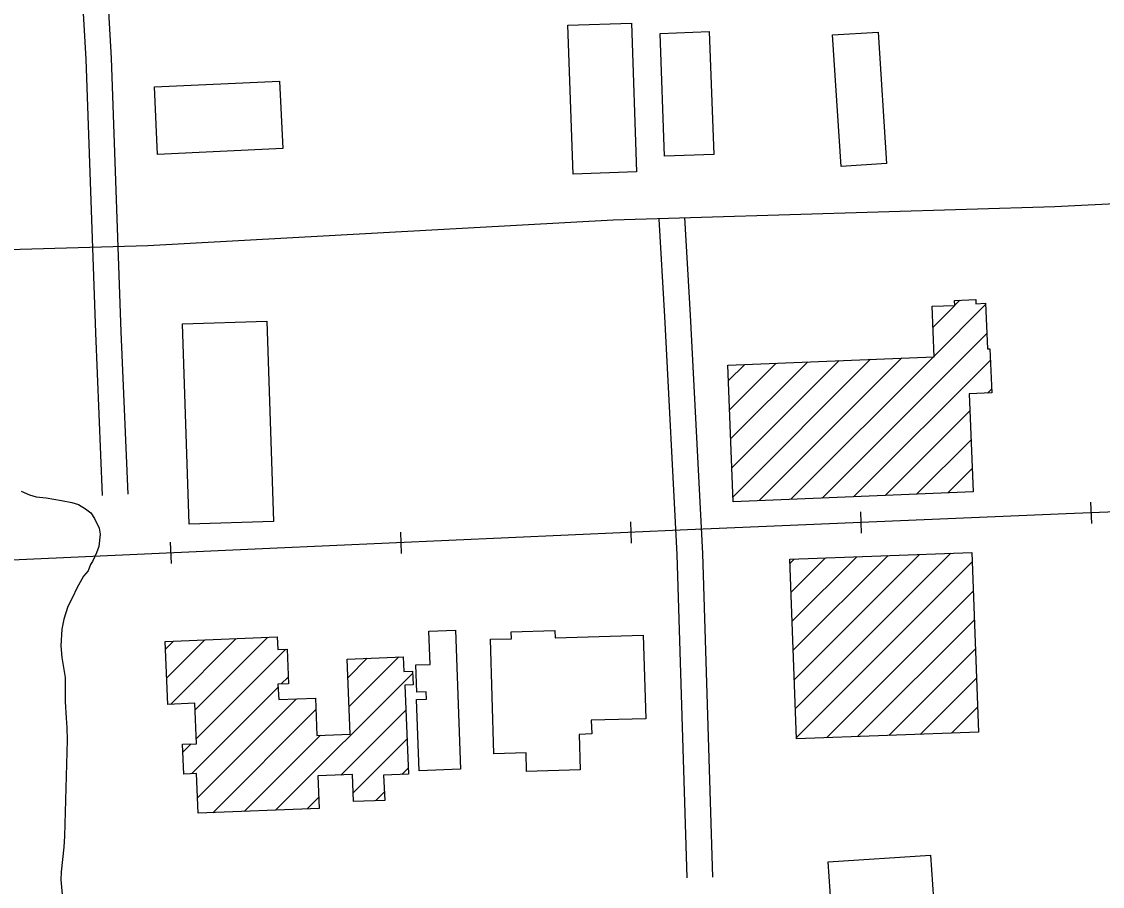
# Model space of a CAD drawing. Extents: x 3297716 to 3335574, y 688621 to 713991.
# Drawn here: x 3316135 to 3317403, y 706495 to 707510 of the extents above; entities that cross this region are included whole.
import ezdxf

# ---------------------------------------------------------------- set-up
doc = ezdxf.new("R2010")
doc.units = 0
for name, color, linetype in [('V-BLDG-OTLN', 7, 'Continuous'), ('V-RAIL-TRAK', 7, 'Continuous'), ('V-ROAD-CNTR', 7, 'Continuous'), ('V-SITE-VEGE', 7, 'Continuous')]:
    doc.layers.add(name, color=color, linetype=linetype)

msp = doc.modelspace()

# ---------------------------------------------------------------- linework, layer by layer
at = {"layer": 'V-BLDG-OTLN'}
for p, q in [((3317229.6, 707177.2), (3317235.5, 707183.2)), ((3317204, 707151.6), (3317229.4, 707177)), ((3317205.4, 707117.6), (3317265.7, 707178)), ((3317074.1, 706951), (3317267.1, 707144.1)), ((3316963.9, 707088.4), (3316983.3, 707107.7)), ((3316965.3, 707054.4), (3317020.2, 707109.2)), ((3316966.7, 707020.4), (3317057, 707110.7)), ((3316968.1, 706986.5), (3317093.9, 707112.2)), ((3316969.5, 706952.5), (3317130.8, 707113.8)), ((3317000.3, 706948), (3317167.6, 707115.3)), ((3317037.2, 706949.5), (3317204.5, 707116.8)), ((3317110.9, 706952.5), (3317271.2, 707112.8)), ((3317268, 707074.2), (3317272.6, 707078.9)), ((3317147.8, 706954), (3317247.2, 707053.4)), ((3317184.7, 706955.5), (3317248.6, 707019.4)), ((3317221.5, 706957.1), (3317250, 706985.5)), ((3317036.4, 706874.7), (3317041.2, 706879.5)), ((3317037.6, 706840.6), (3317077.9, 706880.9)), ((3317038.9, 706806.5), (3317114.6, 706882.2)), ((3317040.1, 706772.4), (3317151.3, 706883.6)), ((3317041.4, 706738.3), (3317188, 706884.9)), ((3317042.6, 706704.2), (3317224.7, 706886.3)), ((3317043.9, 706670.1), (3317249.8, 706876)), ((3317078.9, 706669.7), (3317251.1, 706841.9)), ((3317115.6, 706671.1), (3317252.3, 706807.8)), ((3316303.9, 706773.9), (3316313.3, 706783.2)), ((3316305.3, 706739.9), (3316350.1, 706784.7)), ((3316309.8, 706709), (3316387, 706786.3)), ((3316338.6, 706702.5), (3316423.9, 706787.8)), ((3316340, 706668.5), (3316445.1, 706773.6)), ((3316518, 706740.5), (3316540.6, 706763.1)), ((3316519.4, 706706.5), (3316577.5, 706764.6)), ((3317152.3, 706672.4), (3317253.6, 706773.7)), ((3316433.1, 706584.9), (3316593.9, 706745.7)), ((3316439.7, 706732.9), (3316447.8, 706741)), ((3317189, 706673.7), (3317254.8, 706739.6)), ((3316334.3, 706627.5), (3316436.1, 706729.2)), ((3316341.4, 706599.3), (3316457.7, 706715.5)), ((3316359.4, 706581.9), (3316480.4, 706702.8)), ((3316509.7, 706626.1), (3316585.7, 706702.1)), ((3317225.7, 706675.1), (3317256.1, 706705.5)), ((3316324.4, 706652.9), (3316334, 706662.5)), ((3316396.3, 706583.4), (3316485.7, 706672.8)), ((3316524.2, 706605.2), (3316587.1, 706668.1)), ((3316581.1, 706626.8), (3316588.5, 706634.1)), ((3316470, 706586.4), (3316483.6, 706600)), ((3316550.3, 706595.9), (3316560.6, 706606.3))]:
    msp.add_line(p, q, dxfattribs=at)
for points in [[(3316850.3, 707508.2), (3316856.4, 707333.8), (3316781.9, 707331.1), (3316775.8, 707505.6)], [(3316941.5, 707498.2), (3316946.9, 707354.2), (3316889.2, 707352.1), (3316883.9, 707496)], [(3317139.7, 707497.6), (3317149.6, 707343.3), (3317096.1, 707339.9), (3317086.3, 707494.2)], [(3316441.5, 707360.9), (3316294.6, 707353.9), (3316290.9, 707433.2), (3316437.7, 707440.2)], [(3317251.1, 706958.3), (3316969.8, 706946.7), (3316963.2, 707106.9), (3317205.4, 707116.8), (3317203, 707176), (3317229.6, 707177), (3317229.3, 707182.9), (3317254, 707183.9), (3317254.2, 707179), (3317265.7, 707179.5), (3317267.9, 707126), (3317270.7, 707126.1), (3317272.8, 707074.4), (3317246.4, 707073.3)], [(3316422.7, 707158.6), (3316430.6, 706923.6), (3316331.9, 706920.3), (3316324, 707155.3)], [(3317257.2, 706676.2), (3317044, 706668.4), (3317036.2, 706879.3), (3317249.4, 706887.2)], [(3316303.5, 706782.8), (3316435, 706788.2), (3316435.6, 706773.2), (3316446.5, 706773.7), (3316448.1, 706733.2), (3316435.9, 706732.7), (3316436.7, 706714.6), (3316479.8, 706716.4), (3316481.6, 706672.6), (3316520.7, 706674.2), (3316517.1, 706762.1), (3316582.8, 706764.8), (3316583.6, 706747.4), (3316593.8, 706747.8), (3316594.5, 706731.9), (3316584.5, 706731.4), (3316588.8, 706627.1), (3316559.8, 706625.9), (3316561, 706596.4), (3316524.6, 706594.9), (3316523.3, 706626.7), (3316482.6, 706625), (3316484.2, 706587), (3316342.2, 706581.2), (3316340.3, 706627.7), (3316325.5, 706627.1), (3316324, 706662.1), (3316340.2, 706662.8), (3316338.3, 706710.2), (3316306.6, 706708.9)], [(3316601.3, 706630.9), (3316598.2, 706714.7), (3316610, 706715.2), (3316609.7, 706723.7), (3316598.8, 706723.2), (3316597.7, 706755.3), (3316614.4, 706755.9), (3316612.9, 706794.8), (3316644.1, 706795.9), (3316650.1, 706632.8)], [(3316689.1, 706651.1), (3316685, 706785.3), (3316709.6, 706786), (3316709.4, 706794.2), (3316760.6, 706795.7), (3316760.8, 706787), (3316864.2, 706790.1), (3316867.1, 706692.2), (3316803.3, 706690.3), (3316803.8, 706674.3), (3316789.1, 706673.8), (3316790.3, 706632.1), (3316727.4, 706630.2), (3316726.8, 706652.2)], [(3317081.2, 706524.3), (3317201.2, 706532.1), (3317204.5, 706480.4), (3317084.6, 706472.6)]]:
    msp.add_lwpolyline(points, close=True, dxfattribs=at)
at = {"layer": 'V-RAIL-TRAK'}
for points in [[(3319087.8, 707006.1), (3318715.8, 706990.5), (3318149.1, 706964.3), (3317360.2, 706932.6), (3316916.1, 706913.7), (3316426.5, 706891.7), (3316132.3, 706878.7), (3315989.8, 706875.6)], [(3318149.1, 706964.3), (3317360.2, 706932.6), (3316916.1, 706913.7), (3316426.5, 706891.7), (3316132.3, 706878.7)], [(3317390.1, 706921.2), (3317389.1, 706946.2)], [(3317120.3, 706909.8), (3317119.3, 706934.8)], [(3316850.6, 706898.2), (3316849.5, 706923.2)], [(3316580.9, 706886.1), (3316579.8, 706911.1)], [(3316311.1, 706874.1), (3316310, 706899.1)]]:
    msp.add_lwpolyline(points, dxfattribs=at)
at = {"layer": 'V-ROAD-CNTR'}
for points in [[(3315643.2, 709773.6), (3315666.1, 709385.5), (3315681.9, 709054.1), (3315701.8, 708643.2), (3315726.4, 708269.5), (3315739.1, 708212.2), (3315765, 708155.7), (3315803.2, 708088.2), (3315842, 708033.2), (3315900.7, 707990.3), (3316040.3, 707884.6), (3316095.8, 707831.3), (3316137.5, 707782.2), (3316169.1, 707726.6), (3316190.2, 707676.5), (3316201.6, 707620.8), (3316210.5, 707465.9), (3316221.8, 707144.8), (3316229.9, 706954.1)], [(3315673.1, 709775.4), (3315696, 709387.1), (3315711.9, 709055.5), (3315731.7, 708644.9), (3315756.2, 708273.8), (3315767.7, 708221.8), (3315791.7, 708169.4), (3315828.6, 708104.3), (3315863.7, 708054.5), (3315918.6, 708014.4), (3316059.8, 707907.5), (3316117.7, 707851.9), (3316162.2, 707799.4), (3316196, 707739.9), (3316219, 707685.4), (3316231.4, 707624.7), (3316240.4, 707467.2), (3316251.8, 707146), (3316259.9, 706955.4)], [(3319461.8, 707383.9), (3318955.9, 707366.1), (3318422.5, 707338.6), (3317888.7, 707319.7), (3317346.7, 707292.6), (3316829.1, 707277), (3316283.4, 707246.7), (3316133.7, 707242.5), (3315685.5, 707223.5)], [(3316915.7, 706505.3), (3316904.1, 706884.8), (3316889.7, 707163.8), (3316882.9, 707278.2)], [(3316945.7, 706506.2), (3316934, 706886.1), (3316919.7, 707165.5), (3316912.8, 707280)]]:
    msp.add_lwpolyline(points, dxfattribs=at)
at = {"layer": 'V-SITE-VEGE'}
for points in [[(3316134.9, 706959), (3316144.5, 706954.7), (3316152.2, 706952.5), (3316163.9, 706951.4), (3316182, 706948), (3316194.2, 706945.6), (3316201.9, 706943.4), (3316210.2, 706938.5), (3316216.5, 706933.7), (3316220.8, 706927), (3316226.2, 706915.7)], [(3316226.2, 706915.7), (3316227.2, 706908.6), (3316226, 706894.3), (3316223.1, 706886.6), (3316218.2, 706876.4), (3316216.1, 706873.2)], [(3316216.1, 706873.2), (3316213.2, 706865.5), (3316207.7, 706859.3), (3316200, 706845.3), (3316195, 706834.4), (3316189.4, 706823.6), (3316184.9, 706808.8), (3316182.5, 706797.2), (3316181.1, 706777.7), (3316182.5, 706764), (3316186.2, 706740.5), (3316186.4, 706712.5), (3316187.5, 706692.9), (3316188.4, 706681.9), (3316188.5, 706666.9), (3316185.4, 706554.5), (3316184.9, 706541.5), (3316181.8, 706512.4), (3316181.4, 706503.3), (3316183.2, 706481.8)]]:
    msp.add_lwpolyline(points, dxfattribs=at)

doc.saveas('drawing.dxf')
